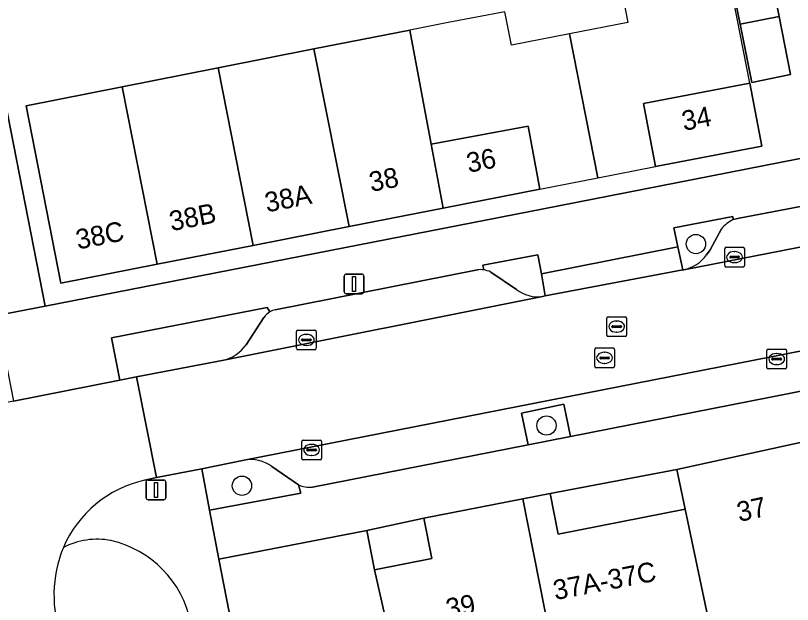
# Model space of a CAD drawing. Extents: x 160377 to 161131, y 383938 to 384853.
# Drawn here: x 160758.32 to 160797.69, y 384507.2 to 384537.03 of the extents above; entities that cross this region are included whole.
import ezdxf

# ---------------------------------------------------------------- set-up
doc = ezdxf.new("R2010")
doc.units = 0
for name, color, linetype in [('IMGEO_Boom', 7, 'Continuous'), ('IMGEO_Erf', 7, 'Continuous'), ('IMGEO_Groenvoorziening', 7, 'Continuous'), ('IMGEO_Kolk', 7, 'Continuous'), ('IMGEO_Lichtmast', 7, 'Continuous'), ('IMGEO_Pand', 7, 'Continuous'), ('IMGEO_Pand_nummerreeks', 7, 'Continuous'), ('IMGEO_Pand_overbouw', 7, 'Continuous'), ('IMGEO_Parkeervlak_open', 7, 'Continuous'), ('IMGEO_Rijbaan_lokaal_open', 7, 'Continuous'), ('IMGEO_Rioolput', 7, 'Continuous'), ('IMGEO_Voetgangersgebied_open', 7, 'Continuous'), ('IMGEO_Voetpad_open', 7, 'Continuous')]:
    doc.layers.add(name, color=color, linetype=linetype)

msp = doc.modelspace()

# ---------------------------------------------------------------- linework, layer by layer
at = {"layer": 'IMGEO_Boom'}
for centre in [(160792.8, 384525.458), (160785.228, 384516.266), (160769.798, 384513.216)]:
    msp.add_circle(centre, 0.489, dxfattribs=at)
at = {"layer": 'IMGEO_Erf'}
msp.add_lwpolyline([(160755.906, 384542.287), (160759.828, 384522.305), (160785.079, 384527.244), (160790.946, 384528.391), (160814.707, 384533.039), (160805.221, 384581.626)], dxfattribs=at)
for points in [[(160796.43, 384539.945), (160797.012, 384536.988), (160797.593, 384534.04), (160795.626, 384533.645), (160795.036, 384536.592), (160794.473, 384539.402), (160794.445, 384539.539), (160795.541, 384539.763)], [(160763.726, 384533.419), (160768.587, 384534.378), (160773.447, 384535.338), (160778.308, 384536.297), (160779.39, 384530.517), (160784.294, 384531.435), (160784.892, 384528.241), (160779.996, 384527.28), (160775.223, 384526.344), (160770.361, 384525.39), (160765.499, 384524.436), (160760.624, 384523.479), (160758.865, 384532.459)], [(160795.526, 384533.606), (160796.145, 384530.415), (160790.756, 384529.385), (160790.146, 384532.577)], [(160791.826, 384514.031), (160785.415, 384512.818), (160785.819, 384510.756), (160792.263, 384512.028)]]:
    msp.add_lwpolyline(points, close=True, dxfattribs=at)
at = {"layer": 'IMGEO_Groenvoorziening'}
for points in [[(160794.685, 384526.704), (160794.665, 384526.853), (160791.689, 384526.273), (160791.886, 384525.311), (160792.145, 384524.15), (160792.18, 384524.157)], [(160793.345, 384524.906), (160793.515, 384525.168), (160794.089, 384526.228)], [(160784.984, 384523.943), (160784.79, 384524.913), (160781.997, 384524.379), (160782.045, 384524.15)], [(160782.404, 384524.036), (160783.714, 384523.148)], [(160785.029, 384522.802), (160785.166, 384522.828), (160784.984, 384523.943)], [(160771.211, 384522.018), (160771.072, 384522.24), (160763.18, 384520.71), (160763.616, 384518.568), (160764.445, 384518.726), (160768.871, 384519.572)], [(160770.003, 384520.357), (160770.91, 384521.73)], [(160769.917, 384514.517), (160767.765, 384514.068), (160768.147, 384511.974), (160772.776, 384512.843), (160772.659, 384513.262)], [(160772.659, 384513.262), (160771.314, 384514.188)]]:
    msp.add_lwpolyline(points, dxfattribs=at)
msp.add_lwpolyline([(160784.292, 384515.29), (160786.437, 384515.711), (160786.106, 384517.339), (160783.963, 384516.888)], close=True, dxfattribs=at)
for centre, radius, start, end in [((160795.86, 384524.622), 2.391, 119.4352, 137.7906), ((160791.761, 384526.089), 1.977, 282.2369, 323.2385), ((160781.884, 384523.021), 1.14, 62.8772, 81.8884), ((160784.783, 384524.54), 1.755, 232.4642, 278.053), ((160771.726, 384521.178), 0.985, 121.5269, 145.9444), ((160768.388, 384521.477), 1.965, 284.2229, 325.2569), ((160770.232, 384512.726), 1.819, 53.5071, 99.989), ((160762.465, 384506.709), 3.796, 79.4287, 116.9245), ((160761.984, 384505.26), 5.312, 11.2141, 77.2032), ((160766.545, 384507.698), 6.274, 157.5594, 200.5201)]:
    msp.add_arc(centre, radius, start, end, dxfattribs=at)
at = {"layer": 'IMGEO_Kolk'}
for p, q in [((160794.258, 384524.368), (160794.258, 384525.22)), ((160794.333, 384525.294), (160795.185, 384525.294)), ((160795.259, 384525.22), (160795.259, 384524.368)), ((160794.517, 384524.788), (160794.517, 384524.8)), ((160794.56, 384524.837), (160794.958, 384524.837)), ((160794.746, 384525.074), (160794.771, 384525.074)), ((160795.001, 384524.8), (160795.001, 384524.788)), ((160794.955, 384524.751), (160794.557, 384524.751)), ((160794.769, 384524.514), (160794.744, 384524.514)), ((160795.185, 384524.294), (160794.333, 384524.294)), ((160772.561, 384520.176), (160772.561, 384521.028)), ((160772.636, 384521.102), (160773.488, 384521.102)), ((160773.049, 384520.882), (160773.074, 384520.882)), ((160773.562, 384521.028), (160773.562, 384520.176)), ((160772.82, 384520.596), (160772.82, 384520.608)), ((160773.258, 384520.559), (160772.86, 384520.559)), ((160772.863, 384520.645), (160773.261, 384520.645)), ((160773.304, 384520.608), (160773.304, 384520.596)), ((160773.488, 384520.102), (160772.636, 384520.102)), ((160773.072, 384520.322), (160773.047, 384520.322)), ((160796.468, 384520.133), (160797.32, 384520.133)), ((160796.393, 384519.207), (160796.393, 384520.059)), ((160796.881, 384519.913), (160796.906, 384519.913)), ((160797.394, 384520.059), (160797.394, 384519.207)), ((160796.652, 384519.627), (160796.652, 384519.639)), ((160797.09, 384519.59), (160796.692, 384519.59)), ((160796.695, 384519.676), (160797.093, 384519.676)), ((160796.904, 384519.353), (160796.879, 384519.353)), ((160797.136, 384519.639), (160797.136, 384519.627)), ((160797.32, 384519.133), (160796.468, 384519.133)), ((160772.825, 384514.604), (160772.825, 384515.456)), ((160772.9, 384515.53), (160773.752, 384515.53)), ((160773.826, 384515.456), (160773.826, 384514.604)), ((160773.084, 384515.024), (160773.084, 384515.036)), ((160773.522, 384514.987), (160773.124, 384514.987)), ((160773.127, 384515.073), (160773.525, 384515.073)), ((160773.313, 384515.31), (160773.338, 384515.31)), ((160773.568, 384515.036), (160773.568, 384515.024)), ((160773.336, 384514.75), (160773.311, 384514.75)), ((160773.752, 384514.53), (160772.9, 384514.53))]:
    msp.add_line(p, q, dxfattribs=at)
for points in [[(160794.258, 384524.368), (160794.258, 384525.22)], [(160794.333, 384525.294), (160795.185, 384525.294)], [(160795.259, 384525.22), (160795.259, 384524.368)], [(160795.185, 384524.294), (160794.333, 384524.294)], [(160772.561, 384520.176), (160772.561, 384521.028)], [(160772.636, 384521.102), (160773.488, 384521.102)], [(160773.562, 384521.028), (160773.562, 384520.176)], [(160773.488, 384520.102), (160772.636, 384520.102)], [(160796.468, 384520.133), (160797.32, 384520.133)], [(160796.393, 384519.207), (160796.393, 384520.059)], [(160797.394, 384520.059), (160797.394, 384519.207)], [(160797.32, 384519.133), (160796.468, 384519.133)], [(160772.825, 384514.604), (160772.825, 384515.456)], [(160772.9, 384515.53), (160773.752, 384515.53)], [(160773.826, 384515.456), (160773.826, 384514.604)], [(160773.752, 384514.53), (160772.9, 384514.53)]]:
    msp.add_lwpolyline(points, dxfattribs=at)
for centre, radius, start, end in [((160794.335, 384525.218), 0.0765, 91.552, 178.448), ((160794.335, 384525.218), 0.0765, 91.552, 178.448), ((160795.183, 384525.218), 0.0765, 1.552, 88.448), ((160795.183, 384525.218), 0.0765, 1.552, 88.448), ((160794.557, 384524.797), 0.0403, 85.8775, 175.7526), ((160794.962, 384524.799), 0.0386, 1.7309, 96.639), ((160794.554, 384524.787), 0.0366, 178.938, 274.7102), ((160794.958, 384524.794), 0.043, 264.8664, 352.4533), ((160794.335, 384524.37), 0.0765, 181.552, 268.448), ((160794.335, 384524.37), 0.0765, 181.552, 268.448), ((160795.183, 384524.37), 0.0765, 271.552, 358.448), ((160795.183, 384524.37), 0.0765, 271.552, 358.448), ((160772.638, 384521.026), 0.0765, 91.552, 178.448), ((160772.638, 384521.026), 0.0765, 91.552, 178.448), ((160773.486, 384521.026), 0.0765, 1.552, 88.448), ((160773.486, 384521.026), 0.0765, 1.552, 88.448), ((160772.86, 384520.605), 0.0403, 85.8775, 175.7526), ((160772.857, 384520.595), 0.0366, 178.938, 274.7102), ((160773.261, 384520.602), 0.043, 264.8664, 352.4533), ((160773.265, 384520.607), 0.0386, 1.7309, 96.639), ((160772.638, 384520.178), 0.0765, 181.552, 268.448), ((160772.638, 384520.178), 0.0765, 181.552, 268.448), ((160773.486, 384520.178), 0.0765, 271.552, 358.448), ((160773.486, 384520.178), 0.0765, 271.552, 358.448), ((160796.47, 384520.057), 0.0765, 91.552, 178.448), ((160796.47, 384520.057), 0.0765, 91.552, 178.448), ((160797.318, 384520.057), 0.0765, 1.552, 88.448), ((160797.318, 384520.057), 0.0765, 1.552, 88.448), ((160796.692, 384519.636), 0.0403, 85.8775, 175.7526), ((160796.689, 384519.626), 0.0366, 178.938, 274.7102), ((160797.093, 384519.633), 0.043, 264.8664, 352.4533), ((160797.097, 384519.638), 0.0386, 1.7309, 96.639), ((160796.47, 384519.209), 0.0765, 181.552, 268.448), ((160796.47, 384519.209), 0.0765, 181.552, 268.448), ((160797.318, 384519.209), 0.0765, 271.552, 358.448), ((160797.318, 384519.209), 0.0765, 271.552, 358.448), ((160772.902, 384515.454), 0.0765, 91.552, 178.448), ((160772.902, 384515.454), 0.0765, 91.552, 178.448), ((160773.75, 384515.454), 0.0765, 1.552, 88.448), ((160773.75, 384515.454), 0.0765, 1.552, 88.448), ((160773.124, 384515.033), 0.0403, 85.8775, 175.7526), ((160773.121, 384515.023), 0.0366, 178.938, 274.7102), ((160773.525, 384515.03), 0.043, 264.8664, 352.4533), ((160773.529, 384515.035), 0.0386, 1.7309, 96.639), ((160772.902, 384514.606), 0.0765, 181.552, 268.448), ((160772.902, 384514.606), 0.0765, 181.552, 268.448), ((160773.75, 384514.606), 0.0765, 271.552, 358.448), ((160773.75, 384514.606), 0.0765, 271.552, 358.448)]:
    msp.add_arc(centre, radius, start, end, dxfattribs=at)
for centre, major_axis, ratio, start_param, end_param in [((160794.745, 384524.794), (-0.387, 0.002), 0.722429, 4.712389, 7.853982), ((160794.77, 384524.794), (-0.39, 0.002), 0.717154, 1.570796, 4.712389), ((160773.048, 384520.602), (-0.387, 0.002), 0.722429, 4.712389, 7.853982), ((160773.073, 384520.602), (-0.39, 0.002), 0.717154, 1.570796, 4.712389), ((160796.88, 384519.633), (-0.387, 0.002), 0.722429, 4.712389, 7.853982), ((160796.905, 384519.633), (-0.39, 0.002), 0.717154, 1.570796, 4.712389), ((160773.312, 384515.03), (-0.387, 0.002), 0.722429, 4.712389, 7.853982), ((160773.337, 384515.03), (-0.39, 0.002), 0.717154, 1.570796, 4.712389)]:
    msp.add_ellipse(centre, major_axis=major_axis, ratio=ratio, start_param=start_param, end_param=end_param, dxfattribs=at)
at = {"layer": 'IMGEO_Lichtmast'}
for p, q in [((160774.977, 384523.036), (160774.977, 384523.836)), ((160774.977, 384523.836), (160774.977, 384523.036)), ((160775.077, 384523.936), (160775.867, 384523.936)), ((160775.867, 384523.936), (160775.077, 384523.936)), ((160775.967, 384523.836), (160775.967, 384523.036)), ((160775.967, 384523.036), (160775.967, 384523.836)), ((160775.867, 384522.936), (160775.077, 384522.936)), ((160775.077, 384522.936), (160775.867, 384522.936)), ((160764.943, 384512.603), (160764.943, 384513.403)), ((160764.943, 384513.403), (160764.943, 384512.603)), ((160765.043, 384513.503), (160765.833, 384513.503)), ((160765.833, 384513.503), (160765.043, 384513.503)), ((160765.933, 384513.403), (160765.933, 384512.603)), ((160765.933, 384512.603), (160765.933, 384513.403)), ((160765.833, 384512.503), (160765.043, 384512.503)), ((160765.043, 384512.503), (160765.833, 384512.503))]:
    msp.add_line(p, q, dxfattribs=at)
for points in [[(160775.397, 384523.811), (160775.547, 384523.811), (160775.547, 384523.061), (160775.397, 384523.061), (160775.397, 384523.811)], [(160765.363, 384513.378), (160765.513, 384513.378), (160765.513, 384512.628), (160765.363, 384512.628), (160765.363, 384513.378)]]:
    msp.add_lwpolyline(points, dxfattribs=at)
for centre, start, end in [((160775.077, 384523.836), 90, 180), ((160775.077, 384523.836), 90, 180), ((160775.867, 384523.836), 0, 90), ((160775.867, 384523.836), 360, 90), ((160775.077, 384523.036), 180, 270), ((160775.077, 384523.036), 180, 270), ((160775.867, 384523.036), 270, 0), ((160775.867, 384523.036), 270, 0), ((160765.043, 384513.403), 90, 180), ((160765.043, 384513.403), 90, 180), ((160765.833, 384513.403), 0, 90), ((160765.833, 384513.403), 360, 90), ((160765.043, 384512.603), 180, 270), ((160765.043, 384512.603), 180, 270), ((160765.833, 384512.603), 270, 0), ((160765.833, 384512.603), 270, 0)]:
    msp.add_arc(centre, 0.1, start, end, dxfattribs=at)
at = {"layer": 'IMGEO_Pand'}
for points in [[(160796.43, 384539.945), (160795.541, 384539.763), (160794.445, 384539.539), (160794.473, 384539.402), (160795.036, 384536.592), (160797.012, 384536.988)], [(160797.012, 384536.988), (160795.036, 384536.592), (160795.626, 384533.645), (160797.593, 384534.04)], [(160778.308, 384536.297), (160773.447, 384535.338), (160775.223, 384526.344), (160779.996, 384527.28), (160779.39, 384530.517)], [(160773.447, 384535.338), (160768.587, 384534.378), (160770.361, 384525.39), (160775.223, 384526.344)], [(160768.587, 384534.378), (160763.726, 384533.419), (160765.499, 384524.436), (160770.361, 384525.39)], [(160795.526, 384533.606), (160790.146, 384532.577), (160790.756, 384529.385), (160796.145, 384530.415)], [(160763.726, 384533.419), (160758.865, 384532.459), (160760.624, 384523.479), (160765.499, 384524.436)], [(160784.294, 384531.435), (160779.39, 384530.517), (160779.996, 384527.28), (160784.892, 384528.241)], [(160792.263, 384512.028), (160794.411, 384501.765), (160800.971, 384503.26), (160800.007, 384507.695), (160798.321, 384515.449), (160791.826, 384514.031)], [(160792.263, 384512.028), (160785.819, 384510.756), (160785.415, 384512.818), (160784.031, 384512.547), (160786.573, 384499.647), (160794.411, 384501.765)], [(160784.031, 384512.547), (160779.019, 384511.567), (160779.418, 384509.526), (160776.513, 384508.958), (160777.732, 384503.588), (160780.111, 384500.503), (160780.502, 384500), (160782.068, 384497.982), (160783.754, 384499.178), (160786.573, 384499.647)], [(160777.732, 384503.588), (160776.513, 384508.958), (160776.123, 384510.948), (160768.624, 384509.5), (160770.824, 384498.232), (160775.613, 384492.483), (160782.429, 384497.517), (160782.068, 384497.982), (160780.502, 384500), (160780.111, 384500.503)]]:
    msp.add_lwpolyline(points, close=True, dxfattribs=at)
at = {"layer": 'IMGEO_Pand_overbouw'}
for points in [[(160794.403, 384539.388), (160794.207, 384539.35), (160794.188, 384539.346), (160789.17, 384538.383), (160789.024, 384538.355), (160789.351, 384536.674), (160786.401, 384536.102), (160787.824, 384528.813), (160790.756, 384529.385), (160790.146, 384532.577), (160795.526, 384533.606)], [(160786.401, 384536.102), (160783.451, 384535.53), (160783.122, 384537.221), (160780.252, 384536.67), (160778.308, 384536.297), (160779.39, 384530.517), (160784.294, 384531.435), (160784.892, 384528.241), (160787.824, 384528.813)]]:
    msp.add_lwpolyline(points, close=True, dxfattribs=at)
at = {"layer": 'IMGEO_Parkeervlak_open'}
for points in [[(160805.82, 384528.829), (160794.985, 384526.764), (160794.685, 384526.704)], [(160792.18, 384524.157), (160809.399, 384527.504)], [(160794.089, 384526.228), (160793.515, 384525.168), (160793.345, 384524.906)], [(160781.726, 384524.147), (160771.486, 384522.131)], [(160783.714, 384523.148), (160782.404, 384524.036)], [(160803.793, 384519.115), (160803.515, 384520.742), (160805.314, 384521.101), (160805.621, 384519.473), (160814.974, 384521.307), (160815.193, 384521.355), (160814.794, 384523.306), (160769.917, 384514.517)], [(160768.871, 384519.572), (160785.029, 384522.802)], [(160770.91, 384521.73), (160770.003, 384520.357)], [(160773.366, 384513.148), (160784.292, 384515.29), (160783.963, 384516.888), (160786.106, 384517.339), (160786.437, 384515.711), (160803.793, 384519.115)], [(160771.314, 384514.188), (160772.659, 384513.262)]]:
    msp.add_lwpolyline(points, dxfattribs=at)
for centre, radius, start, end in [((160795.86, 384524.622), 2.391, 119.4352, 137.7906), ((160791.761, 384526.089), 1.977, 282.2369, 323.2385), ((160781.896, 384523.049), 1.112, 82.2883, 98.7893), ((160781.884, 384523.021), 1.14, 62.8772, 81.8884), ((160784.783, 384524.54), 1.755, 232.4642, 278.053), ((160771.714, 384521.185), 0.973, 103.5505, 121.1259), ((160771.726, 384521.178), 0.985, 121.5269, 145.9444), ((160768.388, 384521.477), 1.965, 284.2229, 325.2569), ((160770.232, 384512.726), 1.819, 53.5071, 99.989), ((160773.239, 384514.612), 1.47, 246.7382, 274.9422)]:
    msp.add_arc(centre, radius, start, end, dxfattribs=at)
at = {"layer": 'IMGEO_Rijbaan_lokaal_open'}
msp.add_lwpolyline([(160814.794, 384523.306), (160815.03, 384523.352), (160813.94, 384528.393), (160813.869, 384528.381), (160813.798, 384528.369), (160811.713, 384527.946), (160810.145, 384527.64), (160809.399, 384527.504), (160792.18, 384524.157), (160792.145, 384524.15), (160785.166, 384522.828), (160785.029, 384522.802), (160768.871, 384519.572), (160764.445, 384518.726), (160765.465, 384513.637), (160767.765, 384514.068), (160769.917, 384514.517)], close=True, dxfattribs=at)
msp.add_lwpolyline([(160764.851, 384513.492), (160765.465, 384513.637), (160764.445, 384518.726), (160763.616, 384518.568), (160758.22, 384517.505), (160754.212, 384516.716), (160749.281, 384515.741), (160745.402, 384515.035), (160743.248, 384514.579), (160744.272, 384509.456), (160746.747, 384509.966)], dxfattribs=at)
for centre, radius, start, end in [((160766.135, 384507.763), 5.871, 102.6339, 156.6166), ((160766.545, 384507.698), 6.274, 157.5594, 200.5201)]:
    msp.add_arc(centre, radius, start, end, dxfattribs=at)
at = {"layer": 'IMGEO_Rioolput'}
for p, q in [((160788.284, 384520.85), (160788.284, 384521.702)), ((160788.359, 384521.776), (160789.211, 384521.776)), ((160789.285, 384521.702), (160789.285, 384520.85)), ((160788.543, 384521.27), (160788.543, 384521.282)), ((160788.586, 384521.319), (160788.984, 384521.319)), ((160788.772, 384521.556), (160788.797, 384521.556)), ((160789.027, 384521.282), (160789.027, 384521.27)), ((160788.981, 384521.233), (160788.583, 384521.233)), ((160788.795, 384520.996), (160788.77, 384520.996)), ((160789.211, 384520.776), (160788.359, 384520.776)), ((160787.671, 384519.267), (160787.671, 384520.119)), ((160787.746, 384520.193), (160788.598, 384520.193)), ((160788.672, 384520.119), (160788.672, 384519.267)), ((160787.93, 384519.687), (160787.93, 384519.699)), ((160787.973, 384519.736), (160788.371, 384519.736)), ((160788.159, 384519.973), (160788.184, 384519.973)), ((160788.414, 384519.699), (160788.414, 384519.687)), ((160788.368, 384519.65), (160787.97, 384519.65)), ((160788.182, 384519.413), (160788.157, 384519.413)), ((160788.598, 384519.193), (160787.746, 384519.193))]:
    msp.add_line(p, q, dxfattribs=at)
for points in [[(160788.284, 384520.85), (160788.284, 384521.702)], [(160788.359, 384521.776), (160789.211, 384521.776)], [(160789.285, 384521.702), (160789.285, 384520.85)], [(160789.211, 384520.776), (160788.359, 384520.776)], [(160787.671, 384519.267), (160787.671, 384520.119)], [(160787.746, 384520.193), (160788.598, 384520.193)], [(160788.672, 384520.119), (160788.672, 384519.267)], [(160788.598, 384519.193), (160787.746, 384519.193)]]:
    msp.add_lwpolyline(points, dxfattribs=at)
for centre, radius, start, end in [((160788.361, 384521.7), 0.0765, 91.552, 178.448), ((160788.361, 384521.7), 0.0765, 91.552, 178.448), ((160789.209, 384521.7), 0.0765, 1.552, 88.448), ((160789.209, 384521.7), 0.0765, 1.552, 88.448), ((160788.583, 384521.279), 0.0403, 85.8775, 175.7526), ((160788.58, 384521.269), 0.0366, 178.938, 274.7102), ((160788.984, 384521.276), 0.043, 264.8664, 352.4533), ((160788.988, 384521.281), 0.0386, 1.7309, 96.639), ((160788.361, 384520.852), 0.0765, 181.552, 268.448), ((160788.361, 384520.852), 0.0765, 181.552, 268.448), ((160789.209, 384520.852), 0.0765, 271.552, 358.448), ((160789.209, 384520.852), 0.0765, 271.552, 358.448), ((160787.748, 384520.117), 0.0765, 91.552, 178.448), ((160787.748, 384520.117), 0.0765, 91.552, 178.448), ((160788.596, 384520.117), 0.0765, 1.552, 88.448), ((160788.596, 384520.117), 0.0765, 1.552, 88.448), ((160787.97, 384519.696), 0.0403, 85.8775, 175.7526), ((160787.967, 384519.686), 0.0366, 178.938, 274.7102), ((160788.371, 384519.693), 0.043, 264.8664, 352.4533), ((160788.375, 384519.698), 0.0386, 1.7309, 96.639), ((160787.748, 384519.269), 0.0765, 181.552, 268.448), ((160787.748, 384519.269), 0.0765, 181.552, 268.448), ((160788.596, 384519.269), 0.0765, 271.552, 358.448), ((160788.596, 384519.269), 0.0765, 271.552, 358.448)]:
    msp.add_arc(centre, radius, start, end, dxfattribs=at)
for centre, major_axis, ratio, start_param, end_param in [((160788.771, 384521.276), (-0.387, 0.002), 0.722429, 4.712389, 7.853982), ((160788.796, 384521.276), (-0.39, 0.002), 0.717154, 1.570796, 4.712389), ((160788.158, 384519.693), (-0.387, 0.002), 0.722429, 4.712389, 7.853982), ((160788.183, 384519.693), (-0.39, 0.002), 0.717154, 1.570796, 4.712389)]:
    msp.add_ellipse(centre, major_axis=major_axis, ratio=ratio, start_param=start_param, end_param=end_param, dxfattribs=at)
at = {"layer": 'IMGEO_Voetgangersgebied_open'}
msp.add_lwpolyline([(160749.826, 384560.283), (160750.025, 384559.267), (160750.094, 384558.915), (160752.567, 384546.285), (160756.636, 384525.504), (160757.353, 384521.841), (160759.828, 384522.305), (160755.906, 384542.287)], dxfattribs=at)
at = {"layer": 'IMGEO_Voetpad_open'}
for points in [[(160901.584, 384540.762), (160890.645, 384538.295), (160888.839, 384537.888), (160872.545, 384534.213), (160870.728, 384533.803), (160854.315, 384530.101), (160852.512, 384529.694), (160840.45, 384526.974), (160838.625, 384526.562), (160832.815, 384525.252), (160821.161, 384522.675), (160819.192, 384522.239), (160815.193, 384521.355), (160814.974, 384521.307), (160805.621, 384519.473), (160803.793, 384519.115), (160786.437, 384515.711), (160784.292, 384515.29), (160773.366, 384513.148)], [(160818.393, 384535.428), (160814.707, 384533.039), (160790.946, 384528.391), (160785.079, 384527.244), (160759.828, 384522.305), (160757.353, 384521.841), (160751.078, 384520.595), (160749.399, 384520.262), (160723.481, 384515.195), (160717.593, 384514.044), (160682.984, 384507.279), (160680.437, 384506.971), (160680.951, 384504.783), (160681.144, 384502.714), (160682.351, 384502.826), (160682.165, 384504.852), (160687.745, 384505.957), (160687.9, 384505.71)], [(160772.659, 384513.262), (160772.776, 384512.843), (160768.147, 384511.974), (160768.624, 384509.5), (160776.123, 384510.948), (160779.019, 384511.567), (160784.031, 384512.547), (160785.415, 384512.818), (160791.826, 384514.031), (160798.321, 384515.449), (160806.424, 384517.218), (160807.944, 384517.586), (160809.674, 384517.977), (160815.654, 384519.392), (160821.332, 384520.735), (160829.818, 384522.743), (160836.849, 384524.407), (160843.878, 384526.07), (160850.787, 384527.704), (160852.74, 384528.157), (160860.097, 384529.748), (160867.05, 384531.251), (160873.862, 384532.724)], [(160782.045, 384524.15), (160781.997, 384524.379), (160784.79, 384524.913), (160784.984, 384523.943), (160791.886, 384525.311), (160791.689, 384526.273), (160794.665, 384526.853), (160794.685, 384526.704), (160794.985, 384526.764), (160805.82, 384528.829)], [(160771.486, 384522.131), (160781.726, 384524.147)], [(160740.136, 384515.916), (160740.223, 384516.191), (160745.019, 384517.129), (160745.402, 384515.035), (160749.281, 384515.741), (160754.212, 384516.716), (160753.75, 384518.859), (160757.796, 384519.653), (160758.22, 384517.505), (160763.616, 384518.568), (160763.18, 384520.71), (160771.072, 384522.24), (160771.211, 384522.018)], [(160803.348, 384469.768), (160799.588, 384468.677), (160794.903, 384467.137), (160793.931, 384470.022), (160793.804, 384469.999), (160793.555, 384470.798), (160792.092, 384472.481), (160784.486, 384481.237), (160784.427, 384481.308), (160781.728, 384484.55), (160775.613, 384492.483), (160770.824, 384498.232), (160768.624, 384509.5), (160768.147, 384511.974), (160767.765, 384514.068), (160765.465, 384513.637), (160764.851, 384513.492)]]:
    msp.add_lwpolyline(points, dxfattribs=at)
for points in [[(160791.886, 384525.311), (160784.984, 384523.943), (160785.166, 384522.828), (160792.145, 384524.15)], [(160779.019, 384511.567), (160776.123, 384510.948), (160776.513, 384508.958), (160779.418, 384509.526)]]:
    msp.add_lwpolyline(points, close=True, dxfattribs=at)
for centre, radius, start, end in [((160781.896, 384523.049), 1.112, 82.2883, 98.7893), ((160771.714, 384521.185), 0.973, 103.5505, 121.1259), ((160766.135, 384507.763), 5.871, 102.6339, 156.6166), ((160773.239, 384514.612), 1.47, 246.7382, 274.9422), ((160762.465, 384506.709), 3.796, 79.4287, 116.9245), ((160761.984, 384505.26), 5.312, 11.2141, 77.2032)]:
    msp.add_arc(centre, radius, start, end, dxfattribs=at)

# ---------------------------------------------------------------- texts
at = {"layer": 'IMGEO_Pand_nummerreeks'}
for s, rotation, p in [('34', 10.8232, (160792.186, 384531.185)), ('36', 11.1039, (160781.281, 384529.061)), ('38', 11.1039, (160776.345, 384528.093)), ('38A', 11.1039, (160771.058, 384527.055)), ('38B', 11.1039, (160766.222, 384526.106)), ('38C', 11.1039, (160761.485, 384525.177)), ('37', 12.2705, (160794.992, 384511.379)), ('37A-37C', 10.8117, (160785.67, 384507.42)), ('39', 10.4737, (160780.23, 384506.487))]:
    msp.add_text(s, height=1, rotation=rotation, dxfattribs=at).set_placement(p)

doc.saveas('drawing.dxf')
